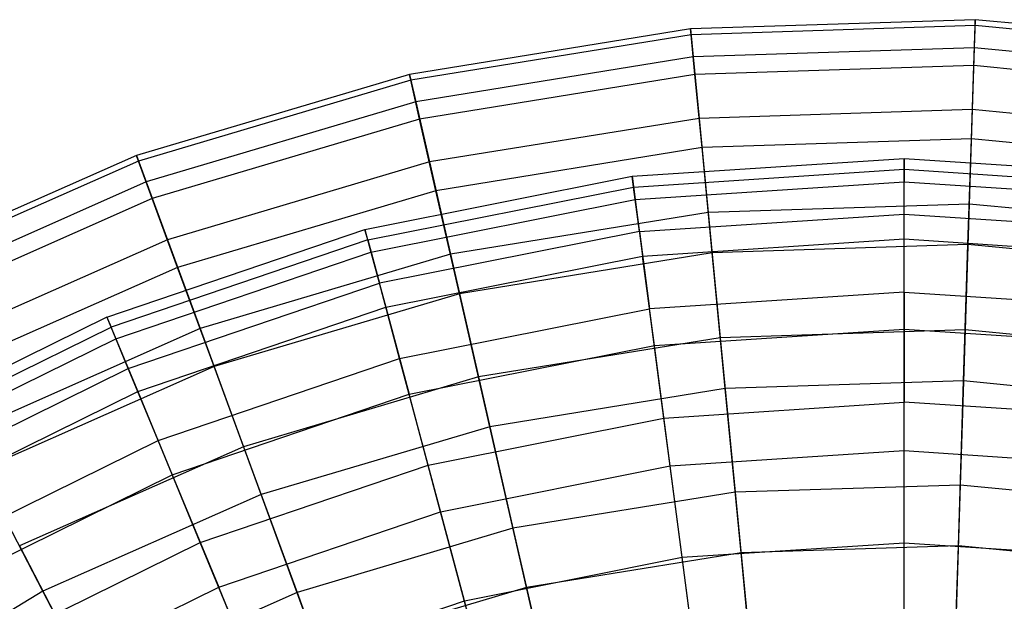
# Model space of a CAD drawing. Extents: x 0.2 to 40.1, y -6.7 to 6.7.
# Tile 513 of 516: x 36.752 to 37.798, y 5.15 to 5.767. Entities that reach past the tile are written whole.
import ezdxf

# ---------------------------------------------------------------- set-up
doc = ezdxf.new("R2010")
doc.units = 0
doc.header["$MEASUREMENT"] = 0
doc.layers.get('0').update_dxf_attribs({"color": 13, "linetype": 'CONTINUOUS'})

# ---------------------------------------------------------------- blocks, each defined once
blk = doc.blocks.new('GRUPUJ_1')
at = {"color": 0}
for p, q in [((37.5609, 12.4271, 14.7623), (37.2586, 12.4174, 14.7623)), ((37.5609, 12.4271, 14.7623), (37.2586, 12.4174, 14.7623)), ((37.5609, 12.4271, 14.7623), (37.5599, 12.3973, 15.0533)), ((37.5609, 12.4271, 14.7623), (37.5599, 12.3973, 15.0533)), ((37.5607, 12.4208, 14.4698), (37.5609, 12.4271, 14.7623)), ((37.5607, 12.4208, 14.4698), (37.5609, 12.4271, 14.7623)), ((37.862, 12.3981, 14.7623), (37.5609, 12.4271, 14.7623)), ((37.862, 12.3981, 14.7623), (37.5609, 12.4271, 14.7623)), ((37.2586, 12.4174, 14.7623), (36.96, 12.3691, 14.7623)), ((37.2586, 12.4174, 14.7623), (36.96, 12.3691, 14.7623)), ((37.2586, 12.4174, 14.7623), (37.2615, 12.3877, 15.0533)), ((37.2586, 12.4174, 14.7623), (37.2615, 12.3877, 15.0533)), ((37.2592, 12.4111, 14.4698), (37.2586, 12.4174, 14.7623)), ((37.2592, 12.4111, 14.4698), (37.2586, 12.4174, 14.7623)), ((37.5607, 12.4208, 14.4698), (37.2592, 12.4111, 14.4698)), ((37.5607, 12.4208, 14.4698), (37.2592, 12.4111, 14.4698)), ((37.5593, 12.3783, 14.1804), (37.5607, 12.4208, 14.4698)), ((37.5593, 12.3783, 14.1804), (37.5607, 12.4208, 14.4698)), ((37.8609, 12.3918, 14.4698), (37.5607, 12.4208, 14.4698)), ((37.8609, 12.3918, 14.4698), (37.5607, 12.4208, 14.4698)), ((37.2592, 12.4111, 14.4698), (36.9615, 12.363, 14.4698)), ((37.2592, 12.4111, 14.4698), (36.9615, 12.363, 14.4698)), ((37.2633, 12.3688, 14.1804), (37.2592, 12.4111, 14.4698)), ((37.2633, 12.3688, 14.1804), (37.2592, 12.4111, 14.4698)), ((37.5599, 12.3973, 15.0533), (37.2615, 12.3877, 15.0533)), ((37.5599, 12.3973, 15.0533), (37.2615, 12.3877, 15.0533)), ((37.5599, 12.3973, 15.0533), (37.5578, 12.3317, 15.3385)), ((37.5599, 12.3973, 15.0533), (37.5578, 12.3317, 15.3385)), ((37.8572, 12.3686, 15.0533), (37.5599, 12.3973, 15.0533)), ((37.8572, 12.3686, 15.0533), (37.5599, 12.3973, 15.0533)), ((37.2615, 12.3877, 15.0533), (36.9667, 12.34, 15.0533)), ((37.2615, 12.3877, 15.0533), (36.9667, 12.34, 15.0533)), ((37.2615, 12.3877, 15.0533), (37.2678, 12.3224, 15.3385)), ((37.2615, 12.3877, 15.0533), (37.2678, 12.3224, 15.3385)), ((37.5593, 12.3783, 14.1804), (37.2633, 12.3688, 14.1804)), ((37.5593, 12.3783, 14.1804), (37.2633, 12.3688, 14.1804)), ((37.5568, 12.3005, 13.8984), (37.5593, 12.3783, 14.1804)), ((37.5568, 12.3005, 13.8984), (37.5593, 12.3783, 14.1804)), ((37.8542, 12.3499, 14.1804), (37.5593, 12.3783, 14.1804)), ((37.8542, 12.3499, 14.1804), (37.5593, 12.3783, 14.1804)), ((36.96, 12.3691, 14.7623), (36.6701, 12.2831, 14.7623)), ((36.96, 12.3691, 14.7623), (36.6701, 12.2831, 14.7623)), ((36.9615, 12.363, 14.4698), (36.6723, 12.2771, 14.4698)), ((36.9615, 12.363, 14.4698), (36.6723, 12.2771, 14.4698)), ((36.96, 12.3691, 14.7623), (36.9667, 12.34, 15.0533)), ((36.96, 12.3691, 14.7623), (36.9667, 12.34, 15.0533)), ((36.9615, 12.363, 14.4698), (36.96, 12.3691, 14.7623)), ((36.9615, 12.363, 14.4698), (36.96, 12.3691, 14.7623)), ((36.9709, 12.3216, 14.1804), (36.9615, 12.363, 14.4698)), ((36.9709, 12.3216, 14.1804), (36.9615, 12.363, 14.4698)), ((37.2633, 12.3688, 14.1804), (36.9709, 12.3216, 14.1804)), ((37.2633, 12.3688, 14.1804), (36.9709, 12.3216, 14.1804)), ((37.2708, 12.2913, 13.8984), (37.2633, 12.3688, 14.1804)), ((37.2708, 12.2913, 13.8984), (37.2633, 12.3688, 14.1804)), ((36.9667, 12.34, 15.0533), (36.6804, 12.2551, 15.0533)), ((36.9667, 12.34, 15.0533), (36.6804, 12.2551, 15.0533)), ((36.9667, 12.34, 15.0533), (36.9813, 12.2761, 15.3385)), ((36.9667, 12.34, 15.0533), (36.9813, 12.2761, 15.3385)), ((37.5578, 12.3317, 15.3385), (37.2678, 12.3224, 15.3385)), ((37.5578, 12.3317, 15.3385), (37.2678, 12.3224, 15.3385)), ((37.5578, 12.3317, 15.3385), (37.5546, 12.2314, 15.6133)), ((37.5578, 12.3317, 15.3385), (37.5546, 12.2314, 15.6133)), ((37.8467, 12.3038, 15.3385), (37.5578, 12.3317, 15.3385)), ((37.8467, 12.3038, 15.3385), (37.5578, 12.3317, 15.3385)), ((36.9709, 12.3216, 14.1804), (36.6869, 12.2373, 14.1804)), ((36.9709, 12.3216, 14.1804), (36.6869, 12.2373, 14.1804)), ((36.9882, 12.2456, 13.8984), (36.9709, 12.3216, 14.1804)), ((36.9882, 12.2456, 13.8984), (36.9709, 12.3216, 14.1804)), ((37.2678, 12.3224, 15.3385), (36.9813, 12.2761, 15.3385)), ((37.2678, 12.3224, 15.3385), (36.9813, 12.2761, 15.3385)), ((37.2678, 12.3224, 15.3385), (37.2774, 12.2225, 15.6133)), ((37.2678, 12.3224, 15.3385), (37.2774, 12.2225, 15.6133)), ((37.5568, 12.3005, 13.8984), (37.2708, 12.2913, 13.8984)), ((37.5568, 12.3005, 13.8984), (37.2708, 12.2913, 13.8984)), ((37.5532, 12.1884, 13.6282), (37.5568, 12.3005, 13.8984)), ((37.5532, 12.1884, 13.6282), (37.5568, 12.3005, 13.8984)), ((37.8417, 12.273, 13.8984), (37.5568, 12.3005, 13.8984)), ((37.8417, 12.273, 13.8984), (37.5568, 12.3005, 13.8984)), ((37.2708, 12.2913, 13.8984), (36.9882, 12.2456, 13.8984)), ((37.2708, 12.2913, 13.8984), (36.9882, 12.2456, 13.8984)), ((37.2815, 12.1797, 13.6282), (37.2708, 12.2913, 13.8984)), ((37.2815, 12.1797, 13.6282), (37.2708, 12.2913, 13.8984)), ((36.6701, 12.2831, 14.7623), (36.3935, 12.1607, 14.7623)), ((36.6701, 12.2831, 14.7623), (36.3935, 12.1607, 14.7623)), ((36.6723, 12.2771, 14.4698), (36.3965, 12.155, 14.4698)), ((36.6723, 12.2771, 14.4698), (36.3965, 12.155, 14.4698)), ((36.6701, 12.2831, 14.7623), (36.6804, 12.2551, 15.0533)), ((36.6701, 12.2831, 14.7623), (36.6804, 12.2551, 15.0533)), ((36.6723, 12.2771, 14.4698), (36.6701, 12.2831, 14.7623)), ((36.6723, 12.2771, 14.4698), (36.6701, 12.2831, 14.7623)), ((36.6869, 12.2373, 14.1804), (36.6723, 12.2771, 14.4698)), ((36.6869, 12.2373, 14.1804), (36.6723, 12.2771, 14.4698)), ((36.9813, 12.2761, 15.3385), (36.7031, 12.1935, 15.3385)), ((36.9813, 12.2761, 15.3385), (36.7031, 12.1935, 15.3385)), ((36.9813, 12.2761, 15.3385), (37.0036, 12.1782, 15.6133)), ((36.9813, 12.2761, 15.3385), (37.0036, 12.1782, 15.6133)), ((37.1966, 12.2609, 14.6111), (37.4853, 12.2798, 14.6111)), ((37.1966, 12.2609, 14.6111), (37.4853, 12.2798, 14.6111)), ((37.4853, 12.2683, 14.9011), (37.4853, 12.2798, 14.6111)), ((37.4853, 12.2798, 14.6111), (37.4853, 12.255, 14.3219)), ((37.4853, 12.2683, 14.9011), (37.4853, 12.2798, 14.6111)), ((37.4853, 12.2798, 14.6111), (37.7739, 12.2609, 14.6111)), ((37.4853, 12.2798, 14.6111), (37.7739, 12.2609, 14.6111)), ((37.4853, 12.2798, 14.6111), (37.4853, 12.255, 14.3219)), ((37.1981, 12.2495, 14.9011), (37.4853, 12.2683, 14.9011)), ((37.1981, 12.2495, 14.9011), (37.4853, 12.2683, 14.9011)), ((37.4853, 12.2208, 15.1874), (37.4853, 12.2683, 14.9011)), ((37.4853, 12.2208, 15.1874), (37.4853, 12.2683, 14.9011)), ((37.4853, 12.2683, 14.9011), (37.7725, 12.2495, 14.9011)), ((37.4853, 12.2683, 14.9011), (37.7725, 12.2495, 14.9011)), ((36.6804, 12.2551, 15.0533), (36.4073, 12.1342, 15.0533)), ((36.6804, 12.2551, 15.0533), (36.4073, 12.1342, 15.0533)), ((36.6804, 12.2551, 15.0533), (36.7031, 12.1935, 15.3385)), ((36.6804, 12.2551, 15.0533), (36.7031, 12.1935, 15.3385)), ((36.9128, 12.2044, 14.6111), (37.1966, 12.2609, 14.6111)), ((36.9128, 12.2044, 14.6111), (37.1966, 12.2609, 14.6111)), ((37.1981, 12.2495, 14.9011), (37.1966, 12.2609, 14.6111)), ((37.1966, 12.2609, 14.6111), (37.1998, 12.2363, 14.3219)), ((37.1981, 12.2495, 14.9011), (37.1966, 12.2609, 14.6111)), ((37.1966, 12.2609, 14.6111), (37.1998, 12.2363, 14.3219)), ((37.1998, 12.2363, 14.3219), (37.4853, 12.255, 14.3219)), ((37.1998, 12.2363, 14.3219), (37.4853, 12.255, 14.3219)), ((37.4853, 12.1944, 14.0382), (37.4853, 12.255, 14.3219)), ((37.4853, 12.255, 14.3219), (37.7707, 12.2363, 14.3219)), ((37.4853, 12.1944, 14.0382), (37.4853, 12.255, 14.3219)), ((37.4853, 12.255, 14.3219), (37.7707, 12.2363, 14.3219)), ((36.9882, 12.2456, 13.8984), (36.7138, 12.1642, 13.8984)), ((36.9882, 12.2456, 13.8984), (36.7138, 12.1642, 13.8984)), ((36.9158, 12.1934, 14.9011), (37.1981, 12.2495, 14.9011)), ((36.9158, 12.1934, 14.9011), (37.1981, 12.2495, 14.9011)), ((37.0132, 12.1363, 13.6282), (36.9882, 12.2456, 13.8984)), ((37.0132, 12.1363, 13.6282), (36.9882, 12.2456, 13.8984)), ((37.2043, 12.2024, 15.1874), (37.1981, 12.2495, 14.9011)), ((37.2043, 12.2024, 15.1874), (37.1981, 12.2495, 14.9011)), ((36.6869, 12.2373, 14.1804), (36.4161, 12.1174, 14.1804)), ((36.6869, 12.2373, 14.1804), (36.4161, 12.1174, 14.1804)), ((36.7138, 12.1642, 13.8984), (36.6869, 12.2373, 14.1804)), ((36.7138, 12.1642, 13.8984), (36.6869, 12.2373, 14.1804)), ((36.9192, 12.1805, 14.3219), (37.1998, 12.2363, 14.3219)), ((36.9192, 12.1805, 14.3219), (37.1998, 12.2363, 14.3219)), ((37.1998, 12.2363, 14.3219), (37.2077, 12.1762, 14.0382)), ((37.1998, 12.2363, 14.3219), (37.2077, 12.1762, 14.0382)), ((37.5546, 12.2314, 15.6133), (37.2774, 12.2225, 15.6133)), ((37.5546, 12.2314, 15.6133), (37.2774, 12.2225, 15.6133)), ((37.5546, 12.2314, 15.6133), (37.5503, 12.0979, 15.8736)), ((37.5546, 12.2314, 15.6133), (37.5503, 12.0979, 15.8736)), ((37.8307, 12.2048, 15.6133), (37.5546, 12.2314, 15.6133)), ((37.8307, 12.2048, 15.6133), (37.5546, 12.2314, 15.6133)), ((37.2774, 12.2225, 15.6133), (37.0036, 12.1782, 15.6133)), ((37.2774, 12.2225, 15.6133), (37.0036, 12.1782, 15.6133)), ((37.2043, 12.2024, 15.1874), (37.4853, 12.2208, 15.1874)), ((37.2043, 12.2024, 15.1874), (37.4853, 12.2208, 15.1874)), ((37.2774, 12.2225, 15.6133), (37.2902, 12.0896, 15.8736)), ((37.2774, 12.2225, 15.6133), (37.2902, 12.0896, 15.8736)), ((37.4853, 12.138, 15.4655), (37.4853, 12.2208, 15.1874)), ((37.4853, 12.138, 15.4655), (37.4853, 12.2208, 15.1874)), ((37.4853, 12.2208, 15.1874), (37.7662, 12.2024, 15.1874)), ((37.4853, 12.2208, 15.1874), (37.7662, 12.2024, 15.1874)), ((36.6388, 12.1114, 14.6111), (36.9128, 12.2044, 14.6111)), ((36.6388, 12.1114, 14.6111), (36.9128, 12.2044, 14.6111)), ((36.9158, 12.1934, 14.9011), (36.9128, 12.2044, 14.6111)), ((36.9158, 12.1934, 14.9011), (36.9128, 12.2044, 14.6111)), ((36.9128, 12.2044, 14.6111), (36.9192, 12.1805, 14.3219)), ((36.9128, 12.2044, 14.6111), (36.9192, 12.1805, 14.3219)), ((36.7031, 12.1935, 15.3385), (36.4377, 12.076, 15.3385)), ((36.7031, 12.1935, 15.3385), (36.4377, 12.076, 15.3385)), ((36.9158, 12.1934, 14.9011), (36.6432, 12.1009, 14.9011)), ((36.9158, 12.1934, 14.9011), (36.6432, 12.1009, 14.9011)), ((36.7031, 12.1935, 15.3385), (36.7377, 12.0993, 15.6133)), ((36.7031, 12.1935, 15.3385), (36.7377, 12.0993, 15.6133)), ((36.9158, 12.1934, 14.9011), (36.9281, 12.1475, 15.1874)), ((36.9158, 12.1934, 14.9011), (36.9281, 12.1475, 15.1874)), ((37.2043, 12.2024, 15.1874), (36.9281, 12.1475, 15.1874)), ((37.2043, 12.2024, 15.1874), (36.9281, 12.1475, 15.1874)), ((37.2043, 12.2024, 15.1874), (37.2151, 12.1203, 15.4655)), ((37.2043, 12.2024, 15.1874), (37.2151, 12.1203, 15.4655)), ((37.2077, 12.1762, 14.0382), (37.4853, 12.1944, 14.0382)), ((37.2077, 12.1762, 14.0382), (37.4853, 12.1944, 14.0382)), ((37.4853, 12.1944, 14.0382), (37.7628, 12.1762, 14.0382)), ((37.4853, 12.0988, 13.7641), (37.4853, 12.1944, 14.0382)), ((37.4853, 12.1944, 14.0382), (37.7628, 12.1762, 14.0382)), ((37.4853, 12.0988, 13.7641), (37.4853, 12.1944, 14.0382)), ((37.5532, 12.1884, 13.6282), (37.2815, 12.1797, 13.6282)), ((37.5532, 12.1884, 13.6282), (37.2815, 12.1797, 13.6282)), ((37.5486, 12.0437, 13.3739), (37.5532, 12.1884, 13.6282)), ((37.5486, 12.0437, 13.3739), (37.5532, 12.1884, 13.6282)), ((37.8238, 12.1623, 13.6282), (37.5532, 12.1884, 13.6282)), ((37.8238, 12.1623, 13.6282), (37.5532, 12.1884, 13.6282)), ((36.6483, 12.0885, 14.3219), (36.9192, 12.1805, 14.3219)), ((36.6483, 12.0885, 14.3219), (36.9192, 12.1805, 14.3219)), ((37.0036, 12.1782, 15.6133), (36.7377, 12.0993, 15.6133)), ((37.0036, 12.1782, 15.6133), (36.7377, 12.0993, 15.6133)), ((36.9192, 12.1805, 14.3219), (36.9349, 12.1219, 14.0382)), ((36.9192, 12.1805, 14.3219), (36.9349, 12.1219, 14.0382)), ((36.9349, 12.1219, 14.0382), (37.2077, 12.1762, 14.0382)), ((36.9349, 12.1219, 14.0382), (37.2077, 12.1762, 14.0382)), ((37.0036, 12.1782, 15.6133), (37.0333, 12.048, 15.8736)), ((37.0036, 12.1782, 15.6133), (37.0333, 12.048, 15.8736)), ((37.2815, 12.1797, 13.6282), (37.0132, 12.1363, 13.6282)), ((37.2815, 12.1797, 13.6282), (37.0132, 12.1363, 13.6282)), ((37.2202, 12.0814, 13.7641), (37.2077, 12.1762, 14.0382)), ((37.2202, 12.0814, 13.7641), (37.2077, 12.1762, 14.0382)), ((37.2954, 12.0356, 13.3739), (37.2815, 12.1797, 13.6282)), ((37.2954, 12.0356, 13.3739), (37.2815, 12.1797, 13.6282)), ((36.7138, 12.1642, 13.8984), (36.4521, 12.0483, 13.8984)), ((36.7138, 12.1642, 13.8984), (36.4521, 12.0483, 13.8984)), ((36.7526, 12.0589, 13.6282), (36.7138, 12.1642, 13.8984)), ((36.7526, 12.0589, 13.6282), (36.7138, 12.1642, 13.8984)), ((36.6614, 12.0569, 15.1874), (36.9281, 12.1475, 15.1874)), ((36.6614, 12.0569, 15.1874), (36.9281, 12.1475, 15.1874)), ((36.9495, 12.0674, 15.4655), (36.9281, 12.1475, 15.1874)), ((36.9495, 12.0674, 15.4655), (36.9281, 12.1475, 15.1874)), ((37.0132, 12.1363, 13.6282), (36.7526, 12.0589, 13.6282)), ((37.0132, 12.1363, 13.6282), (36.7526, 12.0589, 13.6282)), ((37.0454, 11.9952, 13.3739), (37.0132, 12.1363, 13.6282)), ((37.0454, 11.9952, 13.3739), (37.0132, 12.1363, 13.6282)), ((37.4853, 12.138, 15.4655), (37.2151, 12.1203, 15.4655)), ((37.4853, 12.138, 15.4655), (37.2151, 12.1203, 15.4655)), ((37.4853, 12.138, 15.4655), (37.4853, 12.0211, 15.7311)), ((37.4853, 12.138, 15.4655), (37.7554, 12.1203, 15.4655)), ((37.4853, 12.138, 15.4655), (37.7554, 12.1203, 15.4655)), ((37.4853, 12.138, 15.4655), (37.4853, 12.0211, 15.7311)), ((36.6715, 12.0325, 14.0382), (36.9349, 12.1219, 14.0382)), ((36.6715, 12.0325, 14.0382), (36.9349, 12.1219, 14.0382)), ((36.9349, 12.1219, 14.0382), (36.9597, 12.0296, 13.7641)), ((36.9349, 12.1219, 14.0382), (36.9597, 12.0296, 13.7641)), ((36.9495, 12.0674, 15.4655), (37.2151, 12.1203, 15.4655)), ((36.9495, 12.0674, 15.4655), (37.2151, 12.1203, 15.4655)), ((37.2303, 12.0044, 15.7311), (37.2151, 12.1203, 15.4655)), ((37.2303, 12.0044, 15.7311), (37.2151, 12.1203, 15.4655)), ((36.6388, 12.1114, 14.6111), (36.3794, 11.9835, 14.6111)), ((36.6388, 12.1114, 14.6111), (36.3794, 11.9835, 14.6111)), ((36.6388, 12.1114, 14.6111), (36.6483, 12.0885, 14.3219)), ((36.6388, 12.1114, 14.6111), (36.6432, 12.1009, 14.9011)), ((36.6388, 12.1114, 14.6111), (36.6432, 12.1009, 14.9011)), ((36.6388, 12.1114, 14.6111), (36.6483, 12.0885, 14.3219)), ((36.3851, 11.9736, 14.9011), (36.6432, 12.1009, 14.9011)), ((36.3851, 11.9736, 14.9011), (36.6432, 12.1009, 14.9011)), ((36.7377, 12.0993, 15.6133), (36.4841, 11.9871, 15.6133)), ((36.7377, 12.0993, 15.6133), (36.4841, 11.9871, 15.6133)), ((36.6614, 12.0569, 15.1874), (36.6432, 12.1009, 14.9011)), ((36.6614, 12.0569, 15.1874), (36.6432, 12.1009, 14.9011)), ((36.7377, 12.0993, 15.6133), (36.7838, 11.974, 15.8736)), ((36.7377, 12.0993, 15.6133), (36.7838, 11.974, 15.8736)), ((37.2202, 12.0814, 13.7641), (37.4853, 12.0988, 13.7641)), ((37.2202, 12.0814, 13.7641), (37.4853, 12.0988, 13.7641)), ((37.4853, 11.9698, 13.5042), (37.4853, 12.0988, 13.7641)), ((37.4853, 12.0988, 13.7641), (37.7503, 12.0814, 13.7641)), ((37.4853, 12.0988, 13.7641), (37.7503, 12.0814, 13.7641)), ((37.4853, 11.9698, 13.5042), (37.4853, 12.0988, 13.7641)), ((36.3918, 11.962, 14.3219), (36.6483, 12.0885, 14.3219)), ((36.3918, 11.962, 14.3219), (36.6483, 12.0885, 14.3219)), ((36.6483, 12.0885, 14.3219), (36.6715, 12.0325, 14.0382)), ((36.6483, 12.0885, 14.3219), (36.6715, 12.0325, 14.0382)), ((37.2902, 12.0896, 15.8736), (37.0333, 12.048, 15.8736)), ((37.2902, 12.0896, 15.8736), (37.0333, 12.048, 15.8736)), ((37.5503, 12.0979, 15.8736), (37.2902, 12.0896, 15.8736)), ((37.5503, 12.0979, 15.8736), (37.2902, 12.0896, 15.8736)), ((37.2902, 12.0896, 15.8736), (37.3061, 11.9256, 16.1154)), ((37.2902, 12.0896, 15.8736), (37.3061, 11.9256, 16.1154)), ((37.5503, 12.0979, 15.8736), (37.5451, 11.9333, 16.1154)), ((37.5503, 12.0979, 15.8736), (37.5451, 11.9333, 16.1154)), ((37.8094, 12.0729, 15.8736), (37.5503, 12.0979, 15.8736)), ((37.8094, 12.0729, 15.8736), (37.5503, 12.0979, 15.8736)), ((36.9597, 12.0296, 13.7641), (37.2202, 12.0814, 13.7641)), ((36.9597, 12.0296, 13.7641), (37.2202, 12.0814, 13.7641)), ((37.237, 11.9535, 13.5042), (37.2202, 12.0814, 13.7641)), ((37.237, 11.9535, 13.5042), (37.2202, 12.0814, 13.7641)), ((36.6931, 11.9804, 15.4655), (36.9495, 12.0674, 15.4655)), ((36.6931, 11.9804, 15.4655), (36.9495, 12.0674, 15.4655)), ((36.9798, 11.9545, 15.7311), (36.9495, 12.0674, 15.4655)), ((36.9798, 11.9545, 15.7311), (36.9495, 12.0674, 15.4655)), ((36.4089, 11.9324, 15.1874), (36.6614, 12.0569, 15.1874)), ((36.4089, 11.9324, 15.1874), (36.6614, 12.0569, 15.1874)), ((36.7526, 12.0589, 13.6282), (36.504, 11.9489, 13.6282)), ((36.7526, 12.0589, 13.6282), (36.504, 11.9489, 13.6282)), ((36.6931, 11.9804, 15.4655), (36.6614, 12.0569, 15.1874)), ((36.6931, 11.9804, 15.4655), (36.6614, 12.0569, 15.1874)), ((36.8026, 11.9231, 13.3739), (36.7526, 12.0589, 13.6282)), ((36.8026, 11.9231, 13.3739), (36.7526, 12.0589, 13.6282)), ((37.0333, 12.048, 15.8736), (36.7838, 11.974, 15.8736)), ((37.0333, 12.048, 15.8736), (36.7838, 11.974, 15.8736)), ((37.0333, 12.048, 15.8736), (37.07, 11.8875, 16.1154)), ((37.0333, 12.048, 15.8736), (37.07, 11.8875, 16.1154)), ((37.2954, 12.0356, 13.3739), (37.0454, 11.9952, 13.3739)), ((37.2954, 12.0356, 13.3739), (37.0454, 11.9952, 13.3739)), ((37.5486, 12.0437, 13.3739), (37.2954, 12.0356, 13.3739)), ((37.5486, 12.0437, 13.3739), (37.2954, 12.0356, 13.3739)), ((37.3122, 11.8614, 13.1395), (37.2954, 12.0356, 13.3739)), ((37.3122, 11.8614, 13.1395), (37.2954, 12.0356, 13.3739)), ((37.543, 11.8688, 13.1395), (37.5486, 12.0437, 13.3739)), ((37.543, 11.8688, 13.1395), (37.5486, 12.0437, 13.3739)), ((37.8007, 12.0194, 13.3739), (37.5486, 12.0437, 13.3739)), ((37.8007, 12.0194, 13.3739), (37.5486, 12.0437, 13.3739)), ((36.4221, 11.9095, 14.0382), (36.6715, 12.0325, 14.0382)), ((36.4221, 11.9095, 14.0382), (36.6715, 12.0325, 14.0382)), ((36.6715, 12.0325, 14.0382), (36.7081, 11.9442, 13.7641)), ((36.6715, 12.0325, 14.0382), (36.7081, 11.9442, 13.7641)), ((36.7081, 11.9442, 13.7641), (36.9597, 12.0296, 13.7641)), ((36.7081, 11.9442, 13.7641), (36.9597, 12.0296, 13.7641)), ((36.993, 11.905, 13.5042), (36.9597, 12.0296, 13.7641)), ((36.993, 11.905, 13.5042), (36.9597, 12.0296, 13.7641)), ((37.2303, 12.0044, 15.7311), (37.4853, 12.0211, 15.7311)), ((37.2303, 12.0044, 15.7311), (37.4853, 12.0211, 15.7311)), ((37.4853, 11.872, 15.9801), (37.4853, 12.0211, 15.7311)), ((37.7402, 12.0044, 15.7311), (37.4853, 12.0211, 15.7311)), ((37.4853, 11.872, 15.9801), (37.4853, 12.0211, 15.7311)), ((37.7402, 12.0044, 15.7311), (37.4853, 12.0211, 15.7311)), ((36.9798, 11.9545, 15.7311), (37.2303, 12.0044, 15.7311)), ((36.9798, 11.9545, 15.7311), (37.2303, 12.0044, 15.7311)), ((37.2498, 11.8566, 15.9801), (37.2303, 12.0044, 15.7311)), ((37.2498, 11.8566, 15.9801), (37.2303, 12.0044, 15.7311)), ((37.0454, 11.9952, 13.3739), (36.8026, 11.9231, 13.3739)), ((37.0454, 11.9952, 13.3739), (36.8026, 11.9231, 13.3739)), ((37.0843, 11.8246, 13.1395), (37.0454, 11.9952, 13.3739)), ((37.0843, 11.8246, 13.1395), (37.0454, 11.9952, 13.3739)), ((36.4503, 11.8607, 15.4655), (36.6931, 11.9804, 15.4655)), ((36.4503, 11.8607, 15.4655), (36.6931, 11.9804, 15.4655)), ((36.7838, 11.974, 15.8736), (36.5459, 11.8687, 15.8736)), ((36.7838, 11.974, 15.8736), (36.5459, 11.8687, 15.8736)), ((36.7379, 11.8724, 15.7311), (36.6931, 11.9804, 15.4655)), ((36.7379, 11.8724, 15.7311), (36.6931, 11.9804, 15.4655)), ((36.7838, 11.974, 15.8736), (36.8407, 11.8194, 16.1154)), ((36.7838, 11.974, 15.8736), (36.8407, 11.8194, 16.1154)), ((37.237, 11.9535, 13.5042), (37.4853, 11.9698, 13.5042)), ((37.237, 11.9535, 13.5042), (37.4853, 11.9698, 13.5042)), ((37.4853, 11.9698, 13.5042), (37.7335, 11.9535, 13.5042)), ((37.4853, 11.8094, 13.2623), (37.4853, 11.9698, 13.5042)), ((37.4853, 11.8094, 13.2623), (37.4853, 11.9698, 13.5042)), ((37.4853, 11.9698, 13.5042), (37.7335, 11.9535, 13.5042)), ((36.7379, 11.8724, 15.7311), (36.9798, 11.9545, 15.7311)), ((36.7379, 11.8724, 15.7311), (36.9798, 11.9545, 15.7311)), ((37.0184, 11.8105, 15.9801), (36.9798, 11.9545, 15.7311)), ((37.0184, 11.8105, 15.9801), (36.9798, 11.9545, 15.7311)), ((36.993, 11.905, 13.5042), (37.237, 11.9535, 13.5042)), ((36.993, 11.905, 13.5042), (37.237, 11.9535, 13.5042)), ((37.258, 11.7945, 13.2623), (37.237, 11.9535, 13.5042)), ((37.258, 11.7945, 13.2623), (37.237, 11.9535, 13.5042)), ((36.4699, 11.8267, 13.7641), (36.7081, 11.9442, 13.7641)), ((36.4699, 11.8267, 13.7641), (36.7081, 11.9442, 13.7641)), ((36.5709, 11.8206, 13.3739), (36.504, 11.9489, 13.6282)), ((36.5709, 11.8206, 13.3739), (36.504, 11.9489, 13.6282)), ((36.7081, 11.9442, 13.7641), (36.7575, 11.825, 13.5042)), ((36.7081, 11.9442, 13.7641), (36.7575, 11.825, 13.5042)), ((37.5451, 11.9333, 16.1154), (37.3061, 11.9256, 16.1154)), ((37.5451, 11.9333, 16.1154), (37.3061, 11.9256, 16.1154)), ((37.5451, 11.9333, 16.1154), (37.5389, 11.7401, 16.3349)), ((37.5451, 11.9333, 16.1154), (37.5389, 11.7401, 16.3349)), ((37.7831, 11.9103, 16.1154), (37.5451, 11.9333, 16.1154)), ((37.7831, 11.9103, 16.1154), (37.5451, 11.9333, 16.1154)), ((36.8026, 11.9231, 13.3739), (36.5709, 11.8206, 13.3739)), ((36.8026, 11.9231, 13.3739), (36.5709, 11.8206, 13.3739)), ((36.863, 11.7589, 13.1395), (36.8026, 11.9231, 13.3739)), ((36.863, 11.7589, 13.1395), (36.8026, 11.9231, 13.3739)), ((37.3061, 11.9256, 16.1154), (37.07, 11.8875, 16.1154)), ((37.3061, 11.9256, 16.1154), (37.07, 11.8875, 16.1154)), ((37.3061, 11.9256, 16.1154), (37.3246, 11.7332, 16.3349)), ((37.3061, 11.9256, 16.1154), (37.3246, 11.7332, 16.3349)), ((36.7575, 11.825, 13.5042), (36.993, 11.905, 13.5042)), ((36.7575, 11.825, 13.5042), (36.993, 11.905, 13.5042)), ((37.0346, 11.7501, 13.2623), (36.993, 11.905, 13.5042)), ((37.0346, 11.7501, 13.2623), (36.993, 11.905, 13.5042)), ((37.07, 11.8875, 16.1154), (36.8407, 11.8194, 16.1154)), ((37.07, 11.8875, 16.1154), (36.8407, 11.8194, 16.1154)), ((37.07, 11.8875, 16.1154), (37.113, 11.699, 16.3349)), ((37.07, 11.8875, 16.1154), (37.113, 11.699, 16.3349)), ((36.5087, 11.7594, 15.7311), (36.7379, 11.8724, 15.7311)), ((36.5087, 11.7594, 15.7311), (36.7379, 11.8724, 15.7311)), ((36.5459, 11.8687, 15.8736), (36.622, 11.7226, 16.1154)), ((36.5459, 11.8687, 15.8736), (36.622, 11.7226, 16.1154)), ((36.7949, 11.7347, 15.9801), (36.7379, 11.8724, 15.7311)), ((36.7949, 11.7347, 15.9801), (36.7379, 11.8724, 15.7311)), ((37.2498, 11.8566, 15.9801), (37.4853, 11.872, 15.9801)), ((37.2498, 11.8566, 15.9801), (37.4853, 11.872, 15.9801)), ((37.543, 11.8688, 13.1395), (37.3122, 11.8614, 13.1395)), ((37.543, 11.8688, 13.1395), (37.3122, 11.8614, 13.1395)), ((37.4853, 11.693, 16.2085), (37.4853, 11.872, 15.9801)), ((37.4853, 11.872, 15.9801), (37.7207, 11.8566, 15.9801)), ((37.4853, 11.693, 16.2085), (37.4853, 11.872, 15.9801)), ((37.4853, 11.872, 15.9801), (37.7207, 11.8566, 15.9801)), ((37.5365, 11.6662, 12.9285), (37.543, 11.8688, 13.1395)), ((37.5365, 11.6662, 12.9285), (37.543, 11.8688, 13.1395)), ((37.7728, 11.8466, 13.1395), (37.543, 11.8688, 13.1395)), ((37.7728, 11.8466, 13.1395), (37.543, 11.8688, 13.1395)), ((37.3122, 11.8614, 13.1395), (37.0843, 11.8246, 13.1395)), ((37.3122, 11.8614, 13.1395), (37.0843, 11.8246, 13.1395)), ((37.3317, 11.6597, 12.9285), (37.3122, 11.8614, 13.1395)), ((37.3317, 11.6597, 12.9285), (37.3122, 11.8614, 13.1395)), ((37.0184, 11.8105, 15.9801), (37.2498, 11.8566, 15.9801)), ((37.0184, 11.8105, 15.9801), (37.2498, 11.8566, 15.9801)), ((37.2731, 11.6791, 16.2085), (37.2498, 11.8566, 15.9801)), ((37.2731, 11.6791, 16.2085), (37.2498, 11.8566, 15.9801)), ((36.5709, 11.8206, 13.3739), (36.3543, 11.6893, 13.3739)), ((36.5709, 11.8206, 13.3739), (36.3543, 11.6893, 13.3739)), ((36.5344, 11.715, 13.5042), (36.7575, 11.825, 13.5042)), ((36.5344, 11.715, 13.5042), (36.7575, 11.825, 13.5042)), ((36.6519, 11.6654, 13.1395), (36.5709, 11.8206, 13.3739)), ((36.6519, 11.6654, 13.1395), (36.5709, 11.8206, 13.3739)), ((36.8407, 11.8194, 16.1154), (36.622, 11.7226, 16.1154)), ((36.8407, 11.8194, 16.1154), (36.622, 11.7226, 16.1154)), ((36.8189, 11.6769, 13.2623), (36.7575, 11.825, 13.5042)), ((36.8189, 11.6769, 13.2623), (36.7575, 11.825, 13.5042)), ((36.8407, 11.8194, 16.1154), (36.9075, 11.638, 16.3349)), ((36.8407, 11.8194, 16.1154), (36.9075, 11.638, 16.3349)), ((37.0843, 11.8246, 13.1395), (36.863, 11.7589, 13.1395)), ((37.0843, 11.8246, 13.1395), (36.863, 11.7589, 13.1395)), ((37.1294, 11.627, 12.9285), (37.0843, 11.8246, 13.1395)), ((37.1294, 11.627, 12.9285), (37.0843, 11.8246, 13.1395)), ((36.7949, 11.7347, 15.9801), (37.0184, 11.8105, 15.9801)), ((36.7949, 11.7347, 15.9801), (37.0184, 11.8105, 15.9801)), ((37.0647, 11.6376, 16.2085), (37.0184, 11.8105, 15.9801)), ((37.0647, 11.6376, 16.2085), (37.0184, 11.8105, 15.9801))]:
    blk.add_line(p, q, dxfattribs=at)

msp = doc.modelspace()

# ---------------------------------------------------------------- block references
at = {"color": 0}
msp.add_blockref('GRUPUJ_1', (0.2062, -6.6596, 0.5119), dxfattribs=at)

doc.saveas('drawing.dxf')
